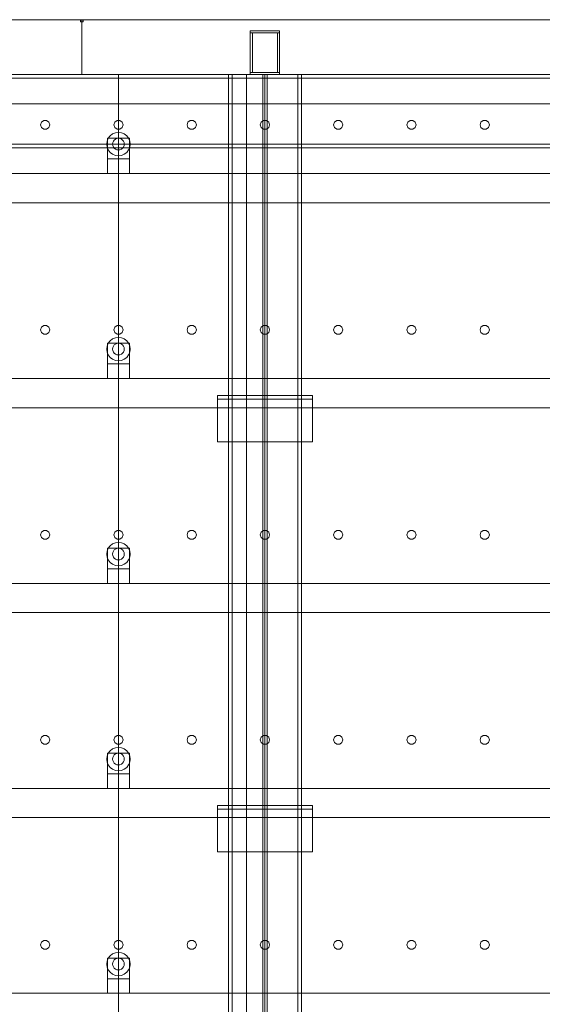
# Model space of a CAD drawing. Header units: millimetres. Extents: x -4395 to 65662, y -65530 to 6847.
# Tile 944 of 1034: x 46126 to 46840, y 1655 to 3000. Entities that reach past the tile are written whole.
import ezdxf

# ---------------------------------------------------------------- set-up
doc = ezdxf.new("R2010")
doc.units = ezdxf.units.MM
doc.layers.add('lateral_secador', color=7, linetype='Continuous', lineweight=0)

msp = doc.modelspace()

# ---------------------------------------------------------------- linework, layer by layer
at = {"layer": 'lateral_secador'}
for p, q in [((45211.134, 3000), (46211.134, 3000)), ((46209.134, 3000), (46213.134, 3000)), ((46209.134, 3000), (46209.134, 2997)), ((46211.134, 2925), (46211.134, 3000)), ((46211.134, 3000), (47211.134, 3000)), ((46213.134, 2997), (46213.134, 3000)), ((46209.134, 2997), (46213.134, 2997)), ((46441.134, 2985), (46481.134, 2985)), ((46441.134, 2985), (46441.134, 2982)), ((46441.134, 2982), (46481.134, 2982)), ((46441.134, 2982), (46444.134, 2982)), ((46441.134, 2982), (46441.134, 2928)), ((46444.134, 2928), (46444.134, 2982)), ((46478.134, 2982), (46481.134, 2982)), ((46478.134, 2982), (46478.134, 2928)), ((46481.134, 2982), (46481.134, 2985)), ((46481.134, 2928), (46481.134, 2982)), ((40461.134, 2925), (60461.134, 2925)), ((40461.134, 2920), (60461.134, 2920)), ((45211.134, 2925), (46211.134, 2925)), ((45661.134, 2925), (46261.134, 2925)), ((46211.134, 2925), (47211.134, 2925)), ((46261.134, 410), (46261.134, 2925)), ((46261.134, 2925), (46436.134, 2925)), ((46261.134, 2925), (46261.134, 0)), ((46411.134, 2925), (46511.134, 2925)), ((46411.134, 2925), (46411.134, 20)), ((46411.134, 2925), (46416.134, 2925)), ((46416.134, 20), (46416.134, 2925)), ((46436.134, 0), (46436.134, 2925)), ((46436.134, 2925), (46461.134, 2925)), ((46436.134, 2925), (46436.134, 1400)), ((46441.134, 2928), (46481.134, 2928)), ((46441.134, 2928), (46441.134, 2925)), ((46441.134, 2928), (46444.134, 2928)), ((46441.134, 2925), (46481.134, 2925)), ((46458.134, 2925), (46464.134, 2925)), ((46458.134, 2925), (46458.134, 60)), ((46461.134, 0), (46461.134, 2925)), ((46461.134, 2925), (46886.134, 2925)), ((46461.134, 1400), (46461.134, 2925)), ((46464.134, 60), (46464.134, 2925)), ((46478.134, 2928), (46481.134, 2928)), ((46481.134, 2925), (46481.134, 2928)), ((46506.134, 2925), (46511.134, 2925)), ((46506.134, 2925), (46506.134, 20)), ((46511.134, 20), (46511.134, 2925)), ((40461.134, 2885), (60461.134, 2885)), ((46155.997, 2860.082), (46154.784, 2856.35)), ((46154.784, 2856.35), (46155.997, 2852.618)), ((46159.172, 2862.389), (46155.997, 2860.082)), ((46155.997, 2852.618), (46159.172, 2850.311)), ((46163.096, 2862.389), (46159.172, 2862.389)), ((46166.271, 2860.082), (46163.096, 2862.389)), ((46163.096, 2850.311), (46166.271, 2852.618)), ((46167.484, 2856.35), (46166.271, 2860.082)), ((46166.271, 2852.618), (46167.484, 2856.35)), ((46255.997, 2860.082), (46254.784, 2856.35)), ((46254.784, 2856.35), (46255.997, 2852.618)), ((46259.172, 2862.389), (46255.997, 2860.082)), ((46255.997, 2852.618), (46259.172, 2850.311)), ((46263.096, 2862.389), (46259.172, 2862.389)), ((46266.271, 2860.082), (46263.096, 2862.389)), ((46263.096, 2850.311), (46266.271, 2852.618)), ((46267.484, 2856.35), (46266.271, 2860.082)), ((46266.271, 2852.618), (46267.484, 2856.35)), ((46355.997, 2860.082), (46354.784, 2856.35)), ((46354.784, 2856.35), (46355.997, 2852.618)), ((46359.172, 2862.389), (46355.997, 2860.082)), ((46355.997, 2852.618), (46359.172, 2850.311)), ((46363.096, 2862.389), (46359.172, 2862.389)), ((46366.271, 2860.082), (46363.096, 2862.389)), ((46363.096, 2850.311), (46366.271, 2852.618)), ((46367.484, 2856.35), (46366.271, 2860.082)), ((46366.271, 2852.618), (46367.484, 2856.35)), ((46455.997, 2860.082), (46454.784, 2856.35)), ((46454.784, 2856.35), (46455.997, 2852.618)), ((46459.172, 2862.389), (46455.997, 2860.082)), ((46455.997, 2852.618), (46459.172, 2850.311)), ((46463.096, 2862.389), (46459.172, 2862.389)), ((46466.271, 2860.082), (46463.096, 2862.389)), ((46463.096, 2850.311), (46466.271, 2852.618)), ((46467.484, 2856.35), (46466.271, 2860.082)), ((46466.271, 2852.618), (46467.484, 2856.35)), ((46555.997, 2860.082), (46554.784, 2856.35)), ((46554.784, 2856.35), (46555.997, 2852.618)), ((46559.172, 2862.389), (46555.997, 2860.082)), ((46555.997, 2852.618), (46559.172, 2850.311)), ((46563.096, 2862.389), (46559.172, 2862.389)), ((46566.271, 2860.082), (46563.096, 2862.389)), ((46563.096, 2850.311), (46566.271, 2852.618)), ((46567.484, 2856.35), (46566.271, 2860.082)), ((46566.271, 2852.618), (46567.484, 2856.35)), ((46655.997, 2860.082), (46654.784, 2856.35)), ((46654.784, 2856.35), (46655.997, 2852.618)), ((46659.172, 2862.389), (46655.997, 2860.082)), ((46655.997, 2852.618), (46659.172, 2850.311)), ((46663.096, 2862.389), (46659.172, 2862.389)), ((46666.271, 2860.082), (46663.096, 2862.389)), ((46663.096, 2850.311), (46666.271, 2852.618)), ((46667.484, 2856.35), (46666.271, 2860.082)), ((46666.271, 2852.618), (46667.484, 2856.35)), ((46755.997, 2860.082), (46754.784, 2856.35)), ((46754.784, 2856.35), (46755.997, 2852.618)), ((46759.172, 2862.389), (46755.997, 2860.082)), ((46755.997, 2852.618), (46759.172, 2850.311)), ((46763.096, 2862.389), (46759.172, 2862.389)), ((46766.271, 2860.082), (46763.096, 2862.389)), ((46763.096, 2850.311), (46766.271, 2852.618)), ((46767.484, 2856.35), (46766.271, 2860.082)), ((46766.271, 2852.618), (46767.484, 2856.35)), ((46159.172, 2850.311), (46163.096, 2850.311)), ((46247.277, 2838), (46245.679, 2834.141)), ((46246.134, 2838), (46276.134, 2838)), ((46246.134, 2838), (46246.134, 2810)), ((46249.82, 2841.314), (46247.277, 2838)), ((46253.134, 2843.856), (46249.82, 2841.314)), ((46256.993, 2845.455), (46253.134, 2843.856)), ((46261.134, 2846), (46256.993, 2845.455)), ((46261.134, 2838), (46259.063, 2837.727)), ((46259.172, 2850.311), (46263.096, 2850.311)), ((46265.275, 2845.455), (46261.134, 2846)), ((46263.204, 2837.727), (46261.134, 2838)), ((46269.134, 2843.856), (46265.275, 2845.455)), ((46272.448, 2841.314), (46269.134, 2843.856)), ((46274.99, 2838), (46272.448, 2841.314)), ((46276.589, 2834.141), (46274.99, 2838)), ((46276.134, 2810), (46276.134, 2838)), ((46359.172, 2850.311), (46363.096, 2850.311)), ((46459.172, 2850.311), (46463.096, 2850.311)), ((46559.172, 2850.311), (46563.096, 2850.311)), ((46659.172, 2850.311), (46663.096, 2850.311)), ((46759.172, 2850.311), (46763.096, 2850.311)), ((40461.134, 2830), (60461.134, 2830)), ((40461.134, 2825), (60461.134, 2825)), ((46245.679, 2834.141), (46245.134, 2830)), ((46245.134, 2830), (46245.679, 2825.859)), ((46245.679, 2825.859), (46247.277, 2822)), ((46253.406, 2832.071), (46253.134, 2830)), ((46253.134, 2830), (46253.406, 2827.929)), ((46254.206, 2834), (46253.406, 2832.071)), ((46253.406, 2827.929), (46254.206, 2826)), ((46255.477, 2835.657), (46254.206, 2834)), ((46254.206, 2826), (46255.477, 2824.343)), ((46257.134, 2836.928), (46255.477, 2835.657)), ((46259.063, 2837.727), (46257.134, 2836.928)), ((46265.134, 2836.928), (46263.204, 2837.727)), ((46266.791, 2835.657), (46265.134, 2836.928)), ((46268.062, 2834), (46266.791, 2835.657)), ((46266.791, 2824.343), (46268.062, 2826)), ((46268.861, 2832.071), (46268.062, 2834)), ((46268.062, 2826), (46268.861, 2827.929)), ((46269.134, 2830), (46268.861, 2832.071)), ((46268.861, 2827.929), (46269.134, 2830)), ((46274.99, 2822), (46276.589, 2825.859)), ((46277.134, 2830), (46276.589, 2834.141)), ((46276.589, 2825.859), (46277.134, 2830)), ((46247.277, 2822), (46249.82, 2818.686)), ((46249.82, 2818.686), (46253.134, 2816.144)), ((46253.134, 2816.144), (46256.993, 2814.545)), ((46255.477, 2824.343), (46257.134, 2823.072)), ((46256.993, 2814.545), (46261.134, 2814)), ((46257.134, 2823.072), (46259.063, 2822.273)), ((46259.063, 2822.273), (46261.134, 2822)), ((46261.134, 2822), (46263.204, 2822.273)), ((46261.134, 2814), (46265.275, 2814.545)), ((46263.204, 2822.273), (46265.134, 2823.072)), ((46265.134, 2823.072), (46266.791, 2824.343)), ((46265.275, 2814.545), (46269.134, 2816.144)), ((46269.134, 2816.144), (46272.448, 2818.686)), ((46272.448, 2818.686), (46274.99, 2822)), ((46246.134, 2810), (46276.134, 2810)), ((46246.134, 2810), (46246.134, 2790)), ((46276.134, 2790), (46276.134, 2810)), ((40811.134, 2790), (60111.134, 2790)), ((46246.134, 2790), (46276.134, 2790)), ((40811.134, 2750), (60111.134, 2750)), ((46155.997, 2580.082), (46154.784, 2576.35)), ((46154.784, 2576.35), (46155.997, 2572.618)), ((46159.172, 2582.389), (46155.997, 2580.082)), ((46155.997, 2572.618), (46159.172, 2570.311)), ((46163.096, 2582.389), (46159.172, 2582.389)), ((46159.172, 2570.311), (46163.096, 2570.311)), ((46166.271, 2580.082), (46163.096, 2582.389)), ((46163.096, 2570.311), (46166.271, 2572.618)), ((46167.484, 2576.35), (46166.271, 2580.082)), ((46166.271, 2572.618), (46167.484, 2576.35)), ((46255.997, 2580.082), (46254.784, 2576.35)), ((46254.784, 2576.35), (46255.997, 2572.618)), ((46259.172, 2582.389), (46255.997, 2580.082)), ((46255.997, 2572.618), (46259.172, 2570.311)), ((46263.096, 2582.389), (46259.172, 2582.389)), ((46259.172, 2570.311), (46263.096, 2570.311)), ((46266.271, 2580.082), (46263.096, 2582.389)), ((46263.096, 2570.311), (46266.271, 2572.618)), ((46267.484, 2576.35), (46266.271, 2580.082)), ((46266.271, 2572.618), (46267.484, 2576.35)), ((46355.997, 2580.082), (46354.784, 2576.35)), ((46354.784, 2576.35), (46355.997, 2572.618)), ((46359.172, 2582.389), (46355.997, 2580.082)), ((46355.997, 2572.618), (46359.172, 2570.311)), ((46363.096, 2582.389), (46359.172, 2582.389)), ((46359.172, 2570.311), (46363.096, 2570.311)), ((46366.271, 2580.082), (46363.096, 2582.389)), ((46363.096, 2570.311), (46366.271, 2572.618)), ((46367.484, 2576.35), (46366.271, 2580.082)), ((46366.271, 2572.618), (46367.484, 2576.35)), ((46455.997, 2580.082), (46454.784, 2576.35)), ((46454.784, 2576.35), (46455.997, 2572.618)), ((46459.172, 2582.389), (46455.997, 2580.082)), ((46455.997, 2572.618), (46459.172, 2570.311)), ((46463.096, 2582.389), (46459.172, 2582.389)), ((46459.172, 2570.311), (46463.096, 2570.311)), ((46466.271, 2580.082), (46463.096, 2582.389)), ((46463.096, 2570.311), (46466.271, 2572.618)), ((46467.484, 2576.35), (46466.271, 2580.082)), ((46466.271, 2572.618), (46467.484, 2576.35)), ((46555.997, 2580.082), (46554.784, 2576.35)), ((46554.784, 2576.35), (46555.997, 2572.618)), ((46559.172, 2582.389), (46555.997, 2580.082)), ((46555.997, 2572.618), (46559.172, 2570.311)), ((46563.096, 2582.389), (46559.172, 2582.389)), ((46559.172, 2570.311), (46563.096, 2570.311)), ((46566.271, 2580.082), (46563.096, 2582.389)), ((46563.096, 2570.311), (46566.271, 2572.618)), ((46567.484, 2576.35), (46566.271, 2580.082)), ((46566.271, 2572.618), (46567.484, 2576.35)), ((46655.997, 2580.082), (46654.784, 2576.35)), ((46654.784, 2576.35), (46655.997, 2572.618)), ((46659.172, 2582.389), (46655.997, 2580.082)), ((46655.997, 2572.618), (46659.172, 2570.311)), ((46663.096, 2582.389), (46659.172, 2582.389)), ((46659.172, 2570.311), (46663.096, 2570.311)), ((46666.271, 2580.082), (46663.096, 2582.389)), ((46663.096, 2570.311), (46666.271, 2572.618)), ((46667.484, 2576.35), (46666.271, 2580.082)), ((46666.271, 2572.618), (46667.484, 2576.35)), ((46755.997, 2580.082), (46754.784, 2576.35)), ((46754.784, 2576.35), (46755.997, 2572.618)), ((46759.172, 2582.389), (46755.997, 2580.082)), ((46755.997, 2572.618), (46759.172, 2570.311)), ((46763.096, 2582.389), (46759.172, 2582.389)), ((46759.172, 2570.311), (46763.096, 2570.311)), ((46766.271, 2580.082), (46763.096, 2582.389)), ((46763.096, 2570.311), (46766.271, 2572.618)), ((46767.484, 2576.35), (46766.271, 2580.082)), ((46766.271, 2572.618), (46767.484, 2576.35)), ((46247.277, 2558), (46245.679, 2554.141)), ((46246.134, 2558), (46276.134, 2558)), ((46246.134, 2558), (46246.134, 2530)), ((46249.82, 2561.314), (46247.277, 2558)), ((46253.134, 2563.856), (46249.82, 2561.314)), ((46256.993, 2565.455), (46253.134, 2563.856)), ((46255.477, 2555.657), (46254.206, 2554)), ((46257.134, 2556.928), (46255.477, 2555.657)), ((46261.134, 2566), (46256.993, 2565.455)), ((46259.063, 2557.727), (46257.134, 2556.928)), ((46261.134, 2558), (46259.063, 2557.727)), ((46265.275, 2565.455), (46261.134, 2566)), ((46263.204, 2557.727), (46261.134, 2558)), ((46265.134, 2556.928), (46263.204, 2557.727)), ((46266.791, 2555.657), (46265.134, 2556.928)), ((46269.134, 2563.856), (46265.275, 2565.455)), ((46268.062, 2554), (46266.791, 2555.657)), ((46272.448, 2561.314), (46269.134, 2563.856)), ((46274.99, 2558), (46272.448, 2561.314)), ((46276.589, 2554.141), (46274.99, 2558)), ((46276.134, 2530), (46276.134, 2558)), ((46245.679, 2554.141), (46245.134, 2550)), ((46245.134, 2550), (46245.679, 2545.859)), ((46245.679, 2545.859), (46247.277, 2542)), ((46253.406, 2552.071), (46253.134, 2550)), ((46253.134, 2550), (46253.406, 2547.929)), ((46254.206, 2554), (46253.406, 2552.071)), ((46253.406, 2547.929), (46254.206, 2546)), ((46254.206, 2546), (46255.477, 2544.343)), ((46255.477, 2544.343), (46257.134, 2543.072)), ((46257.134, 2543.072), (46259.063, 2542.273)), ((46259.063, 2542.273), (46261.134, 2542)), ((46261.134, 2542), (46263.204, 2542.273)), ((46263.204, 2542.273), (46265.134, 2543.072)), ((46265.134, 2543.072), (46266.791, 2544.343)), ((46266.791, 2544.343), (46268.062, 2546)), ((46268.861, 2552.071), (46268.062, 2554)), ((46268.062, 2546), (46268.861, 2547.929)), ((46269.134, 2550), (46268.861, 2552.071)), ((46268.861, 2547.929), (46269.134, 2550)), ((46274.99, 2542), (46276.589, 2545.859)), ((46277.134, 2550), (46276.589, 2554.141)), ((46276.589, 2545.859), (46277.134, 2550)), ((46246.134, 2530), (46276.134, 2530)), ((46246.134, 2530), (46246.134, 2510)), ((46247.277, 2542), (46249.82, 2538.686)), ((46249.82, 2538.686), (46253.134, 2536.144)), ((46253.134, 2536.144), (46256.993, 2534.545)), ((46256.993, 2534.545), (46261.134, 2534)), ((46261.134, 2534), (46265.275, 2534.545)), ((46265.275, 2534.545), (46269.134, 2536.144)), ((46269.134, 2536.144), (46272.448, 2538.686)), ((46272.448, 2538.686), (46274.99, 2542)), ((46276.134, 2510), (46276.134, 2530)), ((40811.134, 2510), (60111.134, 2510)), ((46246.134, 2510), (46276.134, 2510)), ((46396.134, 2486.5), (46526.134, 2486.5)), ((46396.134, 2486.5), (46396.134, 2423.5)), ((46396.134, 2486.5), (46396.134, 2481.5)), ((46396.134, 2481.5), (46526.134, 2481.5)), ((46526.134, 2423.5), (46526.134, 2486.5)), ((46526.134, 2481.5), (46526.134, 2486.5)), ((40811.134, 2470), (60111.134, 2470)), ((46396.134, 2423.5), (46526.134, 2423.5)), ((46155.997, 2300.082), (46154.784, 2296.35)), ((46159.172, 2302.389), (46155.997, 2300.082)), ((46163.096, 2302.389), (46159.172, 2302.389)), ((46166.271, 2300.082), (46163.096, 2302.389)), ((46167.484, 2296.35), (46166.271, 2300.082)), ((46255.997, 2300.082), (46254.784, 2296.35)), ((46259.172, 2302.389), (46255.997, 2300.082)), ((46263.096, 2302.389), (46259.172, 2302.389)), ((46266.271, 2300.082), (46263.096, 2302.389)), ((46267.484, 2296.35), (46266.271, 2300.082)), ((46355.997, 2300.082), (46354.784, 2296.35)), ((46359.172, 2302.389), (46355.997, 2300.082)), ((46363.096, 2302.389), (46359.172, 2302.389)), ((46366.271, 2300.082), (46363.096, 2302.389)), ((46367.484, 2296.35), (46366.271, 2300.082)), ((46455.997, 2300.082), (46454.784, 2296.35)), ((46459.172, 2302.389), (46455.997, 2300.082)), ((46463.096, 2302.389), (46459.172, 2302.389)), ((46466.271, 2300.082), (46463.096, 2302.389)), ((46467.484, 2296.35), (46466.271, 2300.082)), ((46555.997, 2300.082), (46554.784, 2296.35)), ((46559.172, 2302.389), (46555.997, 2300.082)), ((46563.096, 2302.389), (46559.172, 2302.389)), ((46566.271, 2300.082), (46563.096, 2302.389)), ((46567.484, 2296.35), (46566.271, 2300.082)), ((46655.997, 2300.082), (46654.784, 2296.35)), ((46659.172, 2302.389), (46655.997, 2300.082)), ((46663.096, 2302.389), (46659.172, 2302.389)), ((46666.271, 2300.082), (46663.096, 2302.389)), ((46667.484, 2296.35), (46666.271, 2300.082)), ((46755.997, 2300.082), (46754.784, 2296.35)), ((46759.172, 2302.389), (46755.997, 2300.082)), ((46763.096, 2302.389), (46759.172, 2302.389)), ((46766.271, 2300.082), (46763.096, 2302.389)), ((46767.484, 2296.35), (46766.271, 2300.082)), ((46154.784, 2296.35), (46155.997, 2292.618)), ((46155.997, 2292.618), (46159.172, 2290.311)), ((46159.172, 2290.311), (46163.096, 2290.311)), ((46163.096, 2290.311), (46166.271, 2292.618)), ((46166.271, 2292.618), (46167.484, 2296.35)), ((46254.784, 2296.35), (46255.997, 2292.618)), ((46255.997, 2292.618), (46259.172, 2290.311)), ((46259.172, 2290.311), (46263.096, 2290.311)), ((46263.096, 2290.311), (46266.271, 2292.618)), ((46266.271, 2292.618), (46267.484, 2296.35)), ((46354.784, 2296.35), (46355.997, 2292.618)), ((46355.997, 2292.618), (46359.172, 2290.311)), ((46359.172, 2290.311), (46363.096, 2290.311)), ((46363.096, 2290.311), (46366.271, 2292.618)), ((46366.271, 2292.618), (46367.484, 2296.35)), ((46454.784, 2296.35), (46455.997, 2292.618)), ((46455.997, 2292.618), (46459.172, 2290.311)), ((46459.172, 2290.311), (46463.096, 2290.311)), ((46463.096, 2290.311), (46466.271, 2292.618)), ((46466.271, 2292.618), (46467.484, 2296.35)), ((46554.784, 2296.35), (46555.997, 2292.618)), ((46555.997, 2292.618), (46559.172, 2290.311)), ((46559.172, 2290.311), (46563.096, 2290.311)), ((46563.096, 2290.311), (46566.271, 2292.618)), ((46566.271, 2292.618), (46567.484, 2296.35)), ((46654.784, 2296.35), (46655.997, 2292.618)), ((46655.997, 2292.618), (46659.172, 2290.311)), ((46659.172, 2290.311), (46663.096, 2290.311)), ((46663.096, 2290.311), (46666.271, 2292.618)), ((46666.271, 2292.618), (46667.484, 2296.35)), ((46754.784, 2296.35), (46755.997, 2292.618)), ((46755.997, 2292.618), (46759.172, 2290.311)), ((46759.172, 2290.311), (46763.096, 2290.311)), ((46763.096, 2290.311), (46766.271, 2292.618)), ((46766.271, 2292.618), (46767.484, 2296.35)), ((46245.679, 2274.141), (46245.134, 2270)), ((46247.277, 2278), (46245.679, 2274.141)), ((46246.134, 2278), (46276.134, 2278)), ((46246.134, 2278), (46246.134, 2250)), ((46249.82, 2281.314), (46247.277, 2278)), ((46253.134, 2283.856), (46249.82, 2281.314)), ((46256.993, 2285.455), (46253.134, 2283.856)), ((46254.206, 2274), (46253.406, 2272.071)), ((46255.477, 2275.657), (46254.206, 2274)), ((46257.134, 2276.928), (46255.477, 2275.657)), ((46261.134, 2286), (46256.993, 2285.455)), ((46259.063, 2277.727), (46257.134, 2276.928)), ((46261.134, 2278), (46259.063, 2277.727)), ((46265.275, 2285.455), (46261.134, 2286)), ((46263.204, 2277.727), (46261.134, 2278)), ((46265.134, 2276.928), (46263.204, 2277.727)), ((46266.791, 2275.657), (46265.134, 2276.928)), ((46269.134, 2283.856), (46265.275, 2285.455)), ((46268.062, 2274), (46266.791, 2275.657)), ((46268.861, 2272.071), (46268.062, 2274)), ((46272.448, 2281.314), (46269.134, 2283.856)), ((46274.99, 2278), (46272.448, 2281.314)), ((46276.589, 2274.141), (46274.99, 2278)), ((46276.134, 2250), (46276.134, 2278)), ((46277.134, 2270), (46276.589, 2274.141)), ((46245.134, 2270), (46245.679, 2265.859)), ((46245.679, 2265.859), (46247.277, 2262)), ((46247.277, 2262), (46249.82, 2258.686)), ((46253.406, 2272.071), (46253.134, 2270)), ((46253.134, 2270), (46253.406, 2267.929)), ((46253.406, 2267.929), (46254.206, 2266)), ((46254.206, 2266), (46255.477, 2264.343)), ((46255.477, 2264.343), (46257.134, 2263.072)), ((46257.134, 2263.072), (46259.063, 2262.273)), ((46259.063, 2262.273), (46261.134, 2262)), ((46261.134, 2262), (46263.204, 2262.273)), ((46263.204, 2262.273), (46265.134, 2263.072)), ((46265.134, 2263.072), (46266.791, 2264.343)), ((46266.791, 2264.343), (46268.062, 2266)), ((46268.062, 2266), (46268.861, 2267.929)), ((46269.134, 2270), (46268.861, 2272.071)), ((46268.861, 2267.929), (46269.134, 2270)), ((46272.448, 2258.686), (46274.99, 2262)), ((46274.99, 2262), (46276.589, 2265.859)), ((46276.589, 2265.859), (46277.134, 2270)), ((46246.134, 2250), (46276.134, 2250)), ((46246.134, 2250), (46246.134, 2230)), ((46249.82, 2258.686), (46253.134, 2256.144)), ((46253.134, 2256.144), (46256.993, 2254.545)), ((46256.993, 2254.545), (46261.134, 2254)), ((46261.134, 2254), (46265.275, 2254.545)), ((46265.275, 2254.545), (46269.134, 2256.144)), ((46269.134, 2256.144), (46272.448, 2258.686)), ((46276.134, 2230), (46276.134, 2250)), ((40811.134, 2230), (60111.134, 2230)), ((46246.134, 2230), (46276.134, 2230)), ((40811.134, 2190), (60111.134, 2190)), ((46155.997, 2020.082), (46154.784, 2016.35)), ((46159.172, 2022.389), (46155.997, 2020.082)), ((46163.096, 2022.389), (46159.172, 2022.389)), ((46166.271, 2020.082), (46163.096, 2022.389)), ((46167.484, 2016.35), (46166.271, 2020.082)), ((46255.997, 2020.082), (46254.784, 2016.35)), ((46259.172, 2022.389), (46255.997, 2020.082)), ((46263.096, 2022.389), (46259.172, 2022.389)), ((46266.271, 2020.082), (46263.096, 2022.389)), ((46267.484, 2016.35), (46266.271, 2020.082)), ((46355.997, 2020.082), (46354.784, 2016.35)), ((46359.172, 2022.389), (46355.997, 2020.082)), ((46363.096, 2022.389), (46359.172, 2022.389)), ((46366.271, 2020.082), (46363.096, 2022.389)), ((46367.484, 2016.35), (46366.271, 2020.082)), ((46455.997, 2020.082), (46454.784, 2016.35)), ((46459.172, 2022.389), (46455.997, 2020.082)), ((46463.096, 2022.389), (46459.172, 2022.389)), ((46466.271, 2020.082), (46463.096, 2022.389)), ((46467.484, 2016.35), (46466.271, 2020.082)), ((46555.997, 2020.082), (46554.784, 2016.35)), ((46559.172, 2022.389), (46555.997, 2020.082)), ((46563.096, 2022.389), (46559.172, 2022.389)), ((46566.271, 2020.082), (46563.096, 2022.389)), ((46567.484, 2016.35), (46566.271, 2020.082)), ((46655.997, 2020.082), (46654.784, 2016.35)), ((46659.172, 2022.389), (46655.997, 2020.082)), ((46663.096, 2022.389), (46659.172, 2022.389)), ((46666.271, 2020.082), (46663.096, 2022.389)), ((46667.484, 2016.35), (46666.271, 2020.082)), ((46755.997, 2020.082), (46754.784, 2016.35)), ((46759.172, 2022.389), (46755.997, 2020.082)), ((46763.096, 2022.389), (46759.172, 2022.389)), ((46766.271, 2020.082), (46763.096, 2022.389)), ((46767.484, 2016.35), (46766.271, 2020.082)), ((46154.784, 2016.35), (46155.997, 2012.618)), ((46155.997, 2012.618), (46159.172, 2010.311)), ((46159.172, 2010.311), (46163.096, 2010.311)), ((46163.096, 2010.311), (46166.271, 2012.618)), ((46166.271, 2012.618), (46167.484, 2016.35)), ((46256.993, 2005.455), (46253.134, 2003.856)), ((46254.784, 2016.35), (46255.997, 2012.618)), ((46255.997, 2012.618), (46259.172, 2010.311)), ((46261.134, 2006), (46256.993, 2005.455)), ((46259.172, 2010.311), (46263.096, 2010.311)), ((46265.275, 2005.455), (46261.134, 2006)), ((46263.096, 2010.311), (46266.271, 2012.618)), ((46269.134, 2003.856), (46265.275, 2005.455)), ((46266.271, 2012.618), (46267.484, 2016.35)), ((46354.784, 2016.35), (46355.997, 2012.618)), ((46355.997, 2012.618), (46359.172, 2010.311)), ((46359.172, 2010.311), (46363.096, 2010.311)), ((46363.096, 2010.311), (46366.271, 2012.618)), ((46366.271, 2012.618), (46367.484, 2016.35)), ((46454.784, 2016.35), (46455.997, 2012.618)), ((46455.997, 2012.618), (46459.172, 2010.311)), ((46459.172, 2010.311), (46463.096, 2010.311)), ((46463.096, 2010.311), (46466.271, 2012.618)), ((46466.271, 2012.618), (46467.484, 2016.35)), ((46554.784, 2016.35), (46555.997, 2012.618)), ((46555.997, 2012.618), (46559.172, 2010.311)), ((46559.172, 2010.311), (46563.096, 2010.311)), ((46563.096, 2010.311), (46566.271, 2012.618)), ((46566.271, 2012.618), (46567.484, 2016.35)), ((46654.784, 2016.35), (46655.997, 2012.618)), ((46655.997, 2012.618), (46659.172, 2010.311)), ((46659.172, 2010.311), (46663.096, 2010.311)), ((46663.096, 2010.311), (46666.271, 2012.618)), ((46666.271, 2012.618), (46667.484, 2016.35)), ((46754.784, 2016.35), (46755.997, 2012.618)), ((46755.997, 2012.618), (46759.172, 2010.311)), ((46759.172, 2010.311), (46763.096, 2010.311)), ((46763.096, 2010.311), (46766.271, 2012.618)), ((46766.271, 2012.618), (46767.484, 2016.35)), ((46245.679, 1994.141), (46245.134, 1990)), ((46247.277, 1998), (46245.679, 1994.141)), ((46246.134, 1998), (46276.134, 1998)), ((46246.134, 1998), (46246.134, 1970)), ((46249.82, 2001.314), (46247.277, 1998)), ((46253.134, 2003.856), (46249.82, 2001.314)), ((46253.406, 1992.071), (46253.134, 1990)), ((46254.206, 1994), (46253.406, 1992.071)), ((46255.477, 1995.657), (46254.206, 1994)), ((46257.134, 1996.928), (46255.477, 1995.657)), ((46259.063, 1997.727), (46257.134, 1996.928)), ((46261.134, 1998), (46259.063, 1997.727)), ((46263.204, 1997.727), (46261.134, 1998)), ((46265.134, 1996.928), (46263.204, 1997.727)), ((46266.791, 1995.657), (46265.134, 1996.928)), ((46268.062, 1994), (46266.791, 1995.657)), ((46268.861, 1992.071), (46268.062, 1994)), ((46269.134, 1990), (46268.861, 1992.071)), ((46272.448, 2001.314), (46269.134, 2003.856)), ((46274.99, 1998), (46272.448, 2001.314)), ((46276.589, 1994.141), (46274.99, 1998)), ((46276.134, 1970), (46276.134, 1998)), ((46277.134, 1990), (46276.589, 1994.141)), ((46245.134, 1990), (46245.679, 1985.859)), ((46245.679, 1985.859), (46247.277, 1982)), ((46247.277, 1982), (46249.82, 1978.686)), ((46249.82, 1978.686), (46253.134, 1976.144)), ((46253.134, 1990), (46253.406, 1987.929)), ((46253.406, 1987.929), (46254.206, 1986)), ((46254.206, 1986), (46255.477, 1984.343)), ((46255.477, 1984.343), (46257.134, 1983.072)), ((46257.134, 1983.072), (46259.063, 1982.273)), ((46259.063, 1982.273), (46261.134, 1982)), ((46261.134, 1982), (46263.204, 1982.273)), ((46263.204, 1982.273), (46265.134, 1983.072)), ((46265.134, 1983.072), (46266.791, 1984.343)), ((46266.791, 1984.343), (46268.062, 1986)), ((46268.062, 1986), (46268.861, 1987.929)), ((46268.861, 1987.929), (46269.134, 1990)), ((46269.134, 1976.144), (46272.448, 1978.686)), ((46272.448, 1978.686), (46274.99, 1982)), ((46274.99, 1982), (46276.589, 1985.859)), ((46276.589, 1985.859), (46277.134, 1990)), ((46246.134, 1970), (46276.134, 1970)), ((46246.134, 1970), (46246.134, 1950)), ((46253.134, 1976.144), (46256.993, 1974.545)), ((46256.993, 1974.545), (46261.134, 1974)), ((46261.134, 1974), (46265.275, 1974.545)), ((46265.275, 1974.545), (46269.134, 1976.144)), ((46276.134, 1950), (46276.134, 1970)), ((40811.134, 1950), (60111.134, 1950)), ((46246.134, 1950), (46276.134, 1950)), ((46396.134, 1926.5), (46526.134, 1926.5)), ((46396.134, 1926.5), (46396.134, 1863.5)), ((46396.134, 1926.5), (46396.134, 1921.5)), ((46526.134, 1863.5), (46526.134, 1926.5)), ((46526.134, 1921.5), (46526.134, 1926.5)), ((40811.134, 1910), (60111.134, 1910)), ((46396.134, 1921.5), (46526.134, 1921.5)), ((46396.134, 1863.5), (46526.134, 1863.5)), ((46155.997, 1740.082), (46154.784, 1736.35)), ((46154.784, 1736.35), (46155.997, 1732.618)), ((46159.172, 1742.389), (46155.997, 1740.082)), ((46163.096, 1742.389), (46159.172, 1742.389)), ((46166.271, 1740.082), (46163.096, 1742.389)), ((46167.484, 1736.35), (46166.271, 1740.082)), ((46166.271, 1732.618), (46167.484, 1736.35)), ((46255.997, 1740.082), (46254.784, 1736.35)), ((46254.784, 1736.35), (46255.997, 1732.618)), ((46259.172, 1742.389), (46255.997, 1740.082)), ((46263.096, 1742.389), (46259.172, 1742.389)), ((46266.271, 1740.082), (46263.096, 1742.389)), ((46267.484, 1736.35), (46266.271, 1740.082)), ((46266.271, 1732.618), (46267.484, 1736.35)), ((46355.997, 1740.082), (46354.784, 1736.35)), ((46354.784, 1736.35), (46355.997, 1732.618)), ((46359.172, 1742.389), (46355.997, 1740.082)), ((46363.096, 1742.389), (46359.172, 1742.389)), ((46366.271, 1740.082), (46363.096, 1742.389)), ((46367.484, 1736.35), (46366.271, 1740.082)), ((46366.271, 1732.618), (46367.484, 1736.35)), ((46455.997, 1740.082), (46454.784, 1736.35)), ((46454.784, 1736.35), (46455.997, 1732.618)), ((46459.172, 1742.389), (46455.997, 1740.082)), ((46463.096, 1742.389), (46459.172, 1742.389)), ((46466.271, 1740.082), (46463.096, 1742.389)), ((46467.484, 1736.35), (46466.271, 1740.082)), ((46466.271, 1732.618), (46467.484, 1736.35)), ((46555.997, 1740.082), (46554.784, 1736.35)), ((46554.784, 1736.35), (46555.997, 1732.618)), ((46559.172, 1742.389), (46555.997, 1740.082)), ((46563.096, 1742.389), (46559.172, 1742.389)), ((46566.271, 1740.082), (46563.096, 1742.389)), ((46567.484, 1736.35), (46566.271, 1740.082)), ((46566.271, 1732.618), (46567.484, 1736.35)), ((46655.997, 1740.082), (46654.784, 1736.35)), ((46654.784, 1736.35), (46655.997, 1732.618)), ((46659.172, 1742.389), (46655.997, 1740.082)), ((46663.096, 1742.389), (46659.172, 1742.389)), ((46666.271, 1740.082), (46663.096, 1742.389)), ((46667.484, 1736.35), (46666.271, 1740.082)), ((46666.271, 1732.618), (46667.484, 1736.35)), ((46755.997, 1740.082), (46754.784, 1736.35)), ((46754.784, 1736.35), (46755.997, 1732.618)), ((46759.172, 1742.389), (46755.997, 1740.082)), ((46763.096, 1742.389), (46759.172, 1742.389)), ((46766.271, 1740.082), (46763.096, 1742.389)), ((46767.484, 1736.35), (46766.271, 1740.082)), ((46766.271, 1732.618), (46767.484, 1736.35)), ((46155.997, 1732.618), (46159.172, 1730.311)), ((46159.172, 1730.311), (46163.096, 1730.311)), ((46163.096, 1730.311), (46166.271, 1732.618)), ((46253.134, 1723.856), (46249.82, 1721.314)), ((46256.993, 1725.455), (46253.134, 1723.856)), ((46255.997, 1732.618), (46259.172, 1730.311)), ((46261.134, 1726), (46256.993, 1725.455)), ((46259.172, 1730.311), (46263.096, 1730.311)), ((46265.275, 1725.455), (46261.134, 1726)), ((46263.096, 1730.311), (46266.271, 1732.618)), ((46269.134, 1723.856), (46265.275, 1725.455)), ((46272.448, 1721.314), (46269.134, 1723.856)), ((46355.997, 1732.618), (46359.172, 1730.311)), ((46359.172, 1730.311), (46363.096, 1730.311)), ((46363.096, 1730.311), (46366.271, 1732.618)), ((46455.997, 1732.618), (46459.172, 1730.311)), ((46459.172, 1730.311), (46463.096, 1730.311)), ((46463.096, 1730.311), (46466.271, 1732.618)), ((46555.997, 1732.618), (46559.172, 1730.311)), ((46559.172, 1730.311), (46563.096, 1730.311)), ((46563.096, 1730.311), (46566.271, 1732.618)), ((46655.997, 1732.618), (46659.172, 1730.311)), ((46659.172, 1730.311), (46663.096, 1730.311)), ((46663.096, 1730.311), (46666.271, 1732.618)), ((46755.997, 1732.618), (46759.172, 1730.311)), ((46759.172, 1730.311), (46763.096, 1730.311)), ((46763.096, 1730.311), (46766.271, 1732.618)), ((46245.679, 1714.141), (46245.134, 1710)), ((46245.134, 1710), (46245.679, 1705.859)), ((46247.277, 1718), (46245.679, 1714.141)), ((46246.134, 1718), (46276.134, 1718)), ((46246.134, 1718), (46246.134, 1690)), ((46249.82, 1721.314), (46247.277, 1718)), ((46253.406, 1712.071), (46253.134, 1710)), ((46253.134, 1710), (46253.406, 1707.929)), ((46254.206, 1714), (46253.406, 1712.071)), ((46255.477, 1715.657), (46254.206, 1714)), ((46257.134, 1716.928), (46255.477, 1715.657)), ((46259.063, 1717.727), (46257.134, 1716.928)), ((46261.134, 1718), (46259.063, 1717.727)), ((46263.204, 1717.727), (46261.134, 1718)), ((46265.134, 1716.928), (46263.204, 1717.727)), ((46266.791, 1715.657), (46265.134, 1716.928)), ((46268.062, 1714), (46266.791, 1715.657)), ((46268.861, 1712.071), (46268.062, 1714)), ((46269.134, 1710), (46268.861, 1712.071)), ((46268.861, 1707.929), (46269.134, 1710)), ((46274.99, 1718), (46272.448, 1721.314)), ((46276.589, 1714.141), (46274.99, 1718)), ((46276.134, 1690), (46276.134, 1718)), ((46277.134, 1710), (46276.589, 1714.141)), ((46276.589, 1705.859), (46277.134, 1710)), ((46245.679, 1705.859), (46247.277, 1702)), ((46247.277, 1702), (46249.82, 1698.686)), ((46249.82, 1698.686), (46253.134, 1696.144)), ((46253.134, 1696.144), (46256.993, 1694.545)), ((46253.406, 1707.929), (46254.206, 1706)), ((46254.206, 1706), (46255.477, 1704.343)), ((46255.477, 1704.343), (46257.134, 1703.072)), ((46257.134, 1703.072), (46259.063, 1702.273)), ((46259.063, 1702.273), (46261.134, 1702)), ((46261.134, 1702), (46263.204, 1702.273)), ((46263.204, 1702.273), (46265.134, 1703.072)), ((46265.134, 1703.072), (46266.791, 1704.343)), ((46265.275, 1694.545), (46269.134, 1696.144)), ((46266.791, 1704.343), (46268.062, 1706)), ((46268.062, 1706), (46268.861, 1707.929)), ((46269.134, 1696.144), (46272.448, 1698.686)), ((46272.448, 1698.686), (46274.99, 1702)), ((46274.99, 1702), (46276.589, 1705.859)), ((46246.134, 1690), (46276.134, 1690)), ((46246.134, 1690), (46246.134, 1670)), ((46256.993, 1694.545), (46261.134, 1694)), ((46261.134, 1694), (46265.275, 1694.545)), ((46276.134, 1670), (46276.134, 1690)), ((40811.134, 1670), (60111.134, 1670)), ((46246.134, 1670), (46276.134, 1670))]:
    msp.add_line(p, q, dxfattribs=at)

doc.saveas('drawing.dxf')
